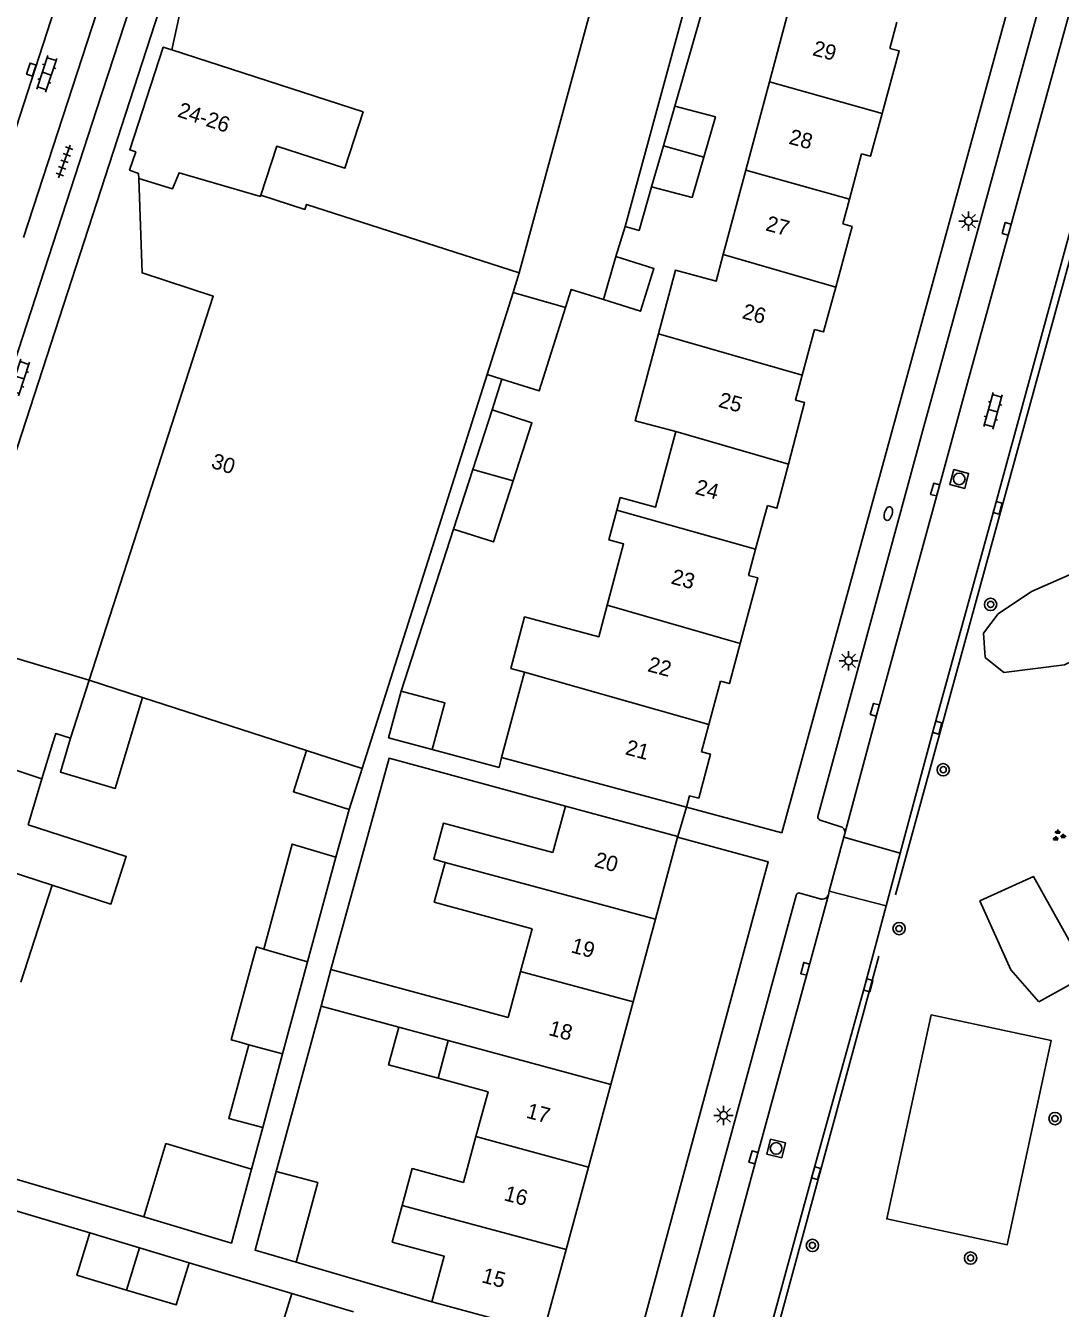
# Model space of a CAD drawing. Extents: x 132994 to 136000, y 393499 to 395512.
# Drawn here: x 133965.8 to 134032.8, y 395114.5 to 395197.7 of the extents above; entities that cross this region are included whole.
import ezdxf

# ---------------------------------------------------------------- set-up
doc = ezdxf.new("R2010")
doc.units = 0
for name, color, linetype in [('gg-afsc-erfafscheiding', 7, 'Continuous'), ('gg-afsc-hekwerk', 7, 'Continuous'), ('gg-anno-huisnummerreeks BGT', 7, 'Continuous'), ('gg-bbg-gedigitaliseerde bebouwing', 7, 'Continuous'), ('gg-bbg-gedigitaliseerde bijgebouw', 7, 'Continuous'), ('gg-bbg-hoofdgebouw', 7, 'Continuous'), ('gg-bbg-luifel en loopbrug', 7, 'Continuous'), ('gg-bbg-tussenscheiding', 7, 'Continuous'), ('gg-knt-verharding', 7, 'Continuous'), ('gg-knt-verharding nz', 7, 'Continuous'), ('gt-grn-groengrens', 7, 'Continuous'), ('gt-grn-weggrens', 7, 'Continuous'), ('gt-symb-boom', 7, 'Continuous'), ('gt-symb-brandkraan', 7, 'Continuous'), ('gt-symb-groenvak', 7, 'Continuous'), ('gt-symb-klinker verharding', 7, 'Continuous'), ('gt-symb-kolk', 7, 'Continuous'), ('gt-symb-lichtmast', 7, 'Continuous'), ('gt-symb-rioolschacht', 7, 'Continuous'), ('gt-symb-tegel verharding', 7, 'Continuous')]:
    doc.layers.add(name, color=color, linetype=linetype)

# ---------------------------------------------------------------- blocks, each defined once
blk = doc.blocks.new('gt0-KOLK')
at = {"layer": 'gt-symb-kolk'}
blk.add_lwpolyline([(0, 0), (0.375, 0), (0.375, 0.4), (-0.375, 0.4), (-0.375, 0), (0, 0)], dxfattribs=at)
blk = doc.blocks.new('gt0-LMAST')
at = {"layer": 'gt-symb-lichtmast'}
for p, q in [((-0.182, 0.173), (-0.447, 0.438)), ((-0.005, 0.246), (-0.005, 0.621)), ((0.172, 0.173), (0.437, 0.438)), ((-0.255, -0.004), (-0.63, -0.004)), ((-0.182, -0.181), (-0.447, -0.446)), ((-0.005, -0.254), (-0.005, -0.629)), ((0.437, -0.446), (0.172, -0.181)), ((0.245, -0.004), (0.62, -0.004))]:
    blk.add_line(p, q, dxfattribs=at)
blk.add_circle((-0.005, -0.004), 0.25, dxfattribs=at)
blk = doc.blocks.new('gt0-BOOM')
at = {"layer": 'gt-symb-boom'}
for radius in [0.4, 0.2]:
    blk.add_circle((0, 0), radius, dxfattribs=at)
blk = doc.blocks.new('gt0-RS')
at = {"layer": 'gt-symb-rioolschacht'}
blk.add_lwpolyline([(-0.5, -0.5), (0.5, -0.5), (0.5, 0.5), (-0.5, 0.5)], close=True, dxfattribs=at)
blk.add_circle((0, 0), 0.375, dxfattribs=at)
blk = doc.blocks.new('gt0-KL1')
at = {"layer": 'gt-symb-klinker verharding'}
for p, q in [((-1.15, 0.3), (1.15, 0.3)), ((-1, -0.3), (-1, 0.3)), ((-0.5, 0.3), (-0.5, 0.45)), ((0, -0.3), (0, 0.3)), ((0.5, 0.3), (0.5, 0.45)), ((1, -0.3), (1, 0.3)), ((-1.15, -0.3), (1.15, -0.3)), ((-0.5, -0.45), (-0.5, -0.3)), ((0.5, -0.45), (0.5, -0.3))]:
    blk.add_line(p, q, dxfattribs=at)
blk = doc.blocks.new('gt0-TEG1')
at = {"layer": 'gt-symb-tegel verharding'}
for p, q in [((-1.125, 0), (1.125, 0)), ((-0.9, -0.25), (-0.9, 0.25)), ((-0.45, -0.25), (-0.45, 0.25)), ((0, -0.25), (0, 0.25)), ((0.45, -0.25), (0.45, 0.25)), ((0.9, -0.25), (0.9, 0.25))]:
    blk.add_line(p, q, dxfattribs=at)
blk = doc.blocks.new('gt0-BR')
at = {"layer": 'gt-symb-brandkraan'}
for centre, radius, start, end in [((-0.244, 0), 0.206, 107.56694, 252.43307), ((0.599, -2.664), 3, 106.89205, 107.56694), ((0, -0.691), 0.938, 73.10799, 106.89205), ((-0.599, -2.664), 3, 72.43309, 73.10799), ((0.244, 0), 0.206, 287.56695, 72.43309), ((0.599, 2.664), 3, 252.43307, 253.10797), ((0, 0.691), 0.938, 253.10797, 286.89206), ((-0.599, 2.664), 3, 286.89206, 287.56695)]:
    blk.add_arc(centre, radius, start, end, dxfattribs=at)
blk = doc.blocks.new('gt0-GRVAK')
at = {"layer": 'gt-symb-groenvak'}
for p, q in [((-0.11, 0.189), (-0.228, 0.24)), ((-0.182, 0.153), (0.088, 0.153)), ((-0.091, 0.211), (-0.156, 0.322)), ((-0.047, 0.214), (-0.047, 0.393)), ((-0.004, 0.211), (0.061, 0.322)), ((0.015, 0.189), (0.133, 0.24)), ((0.262, -0.052), (0.197, 0.059)), ((0.305, -0.049), (0.305, 0.13)), ((0.349, -0.052), (0.414, 0.059)), ((-0.245, -0.228), (-0.363, -0.177)), ((-0.318, -0.264), (-0.047, -0.264)), ((-0.226, -0.206), (-0.291, -0.095)), ((-0.183, -0.203), (-0.183, -0.024)), ((-0.139, -0.206), (-0.074, -0.095)), ((-0.12, -0.228), (-0.002, -0.177)), ((0.243, -0.074), (0.125, -0.023)), ((0.17, -0.11), (0.441, -0.11)), ((0.368, -0.074), (0.486, -0.023))]:
    blk.add_line(p, q, dxfattribs=at)

msp = doc.modelspace()

# ---------------------------------------------------------------- linework, layer by layer
at = {"layer": 'gg-afsc-erfafscheiding'}
for p, q in [((134007.85, 395192.45), (134009.604, 395198.534)), ((133996.005, 395172.761), (133996.647, 395174.749)), ((133990.125, 395154.535), (133993.513, 395165.036)), ((133986.75, 395146.864), (133985.888, 395143.766)), ((134008.61, 395147.01), (134014.775, 395145.338)), ((133984.927, 395134.11), (133982.03, 395123.399)), ((133980.417, 395123.538), (133981.148, 395126.239)), ((133973.452, 395120.454), (133963.894, 395123.262)), ((133969.957, 395119.407), (133963.279, 395121.407)), ((133983.325, 395117.512), (133992.105, 395114.932)), ((133983.029, 395115.493), (133976.395, 395117.479))]:
    msp.add_line(p, q, dxfattribs=at)
for points in [[(134006.344, 395187.228), (134005.528, 395184.397), (134004.639, 395184.654)], [(133985.57, 395136.485), (133989.336, 395150.173), (134000.755, 395147.076)], [(133992.13, 395150.744), (133996.459, 395149.585), (133996.628, 395150.217)]]:
    msp.add_lwpolyline(points, dxfattribs=at)
at = {"layer": 'gg-afsc-hekwerk'}
for p, q in [((134022.15, 395141.323), (134034.845, 395187.686)), ((134012.957, 395107.529), (134021.074, 395137.352))]:
    msp.add_line(p, q, dxfattribs=at)
msp.add_lwpolyline([(133974.691, 395199.463), (133975.908, 395199.065), (133975.261, 395196.09)], dxfattribs=at)
at = {"layer": 'gg-bbg-gedigitaliseerde bebouwing'}
for p, q in [((134015.506, 395199.747), (134013.975, 395194.024)), ((134013.975, 395194.024), (134012.443, 395188.298)), ((134012.443, 395188.298), (134010.978, 395182.826)), ((133997.364, 395180.372), (133997.772, 395181.637)), ((133987.593, 395149.524), (133995.685, 395175.054)), ((133968.697, 395151.47), (133969.91, 395155.23)), ((133998.109, 395155.748), (133996.628, 395150.217)), ((134008.61, 395147.01), (133996.628, 395150.217)), ((133966.839, 395148.842), (133965.944, 395145.864)), ((133999.941, 395144.066), (134000.755, 395147.076)), ((134000.755, 395147.076), (134008.04, 395145.1)), ((133965.47, 395135.673), (133967.509, 395141.961)), ((133997.859, 395136.359), (133998.608, 395139.129)), ((133985.57, 395136.485), (133984.927, 395134.11)), ((133985.57, 395136.485), (133997.053, 395133.38)), ((133997.053, 395133.38), (133997.859, 395136.359)), ((133984.927, 395134.11), (133989.959, 395132.749)), ((133994.162, 395122.68), (133994.965, 395125.649)), ((133999.205, 395113.009), (133992.105, 395114.932))]:
    msp.add_line(p, q, dxfattribs=at)
for points in [[(133975.261, 395196.09), (133987.655, 395192.075), (133986.477, 395188.423), (133982.061, 395189.847), (133981.037, 395186.675)], [(133997.772, 395181.637), (133983.993, 395186.082), (133983.887, 395185.755), (133981.037, 395186.675)], [(134006.784, 395177.679), (134007.888, 395181.805), (134010.516, 395181.101), (134010.978, 395182.826)], [(134006.784, 395177.679), (134005.279, 395172.059), (134007.909, 395171.355)], [(134007.909, 395171.355), (134006.6, 395166.463), (134004.316, 395167.074), (134004.098, 395166.258)], [(134004.098, 395166.258), (134003.582, 395164.328), (134004.526, 395164.076), (134003.461, 395160.099)], [(134003.461, 395160.099), (134002.915, 395158.058), (133998.119, 395159.342), (133997.224, 395155.999), (133998.109, 395155.748)], [(133966.839, 395148.842), (133967.52, 395151.107), (133967.737, 395151.78), (133968.697, 395151.47)], [(133967.509, 395141.961), (133971.314, 395140.728), (133972.31, 395143.8), (133965.944, 395145.864)], [(133999.941, 395144.066), (133992.869, 395145.98), (133992.233, 395143.628), (133992.966, 395143.43)], [(133998.608, 395139.129), (133992.266, 395140.844), (133992.966, 395143.43)], [(133994.965, 395125.649), (133995.751, 395128.556), (133992.509, 395129.433)], [(133994.162, 395122.68), (133990.828, 395123.582), (133990.182, 395121.195)], [(133992.105, 395114.932), (133992.907, 395117.897), (133989.537, 395118.808), (133990.182, 395121.195)]]:
    msp.add_lwpolyline(points, dxfattribs=at)
at = {"layer": 'gg-bbg-gedigitaliseerde bijgebouw'}
for p, q in [((134007.85, 395192.45), (134007.105, 395189.866)), ((134007.105, 395189.866), (134006.344, 395187.228)), ((134004.023, 395182.711), (134003.226, 395179.908)), ((133997.364, 395180.372), (134000.763, 395179.4)), ((133996.647, 395174.749), (133995.685, 395175.054)), ((133994.755, 395168.885), (133996.005, 395172.761)), ((133993.513, 395165.036), (133994.755, 395168.885)), ((133969.91, 395155.23), (133973.365, 395154.115)), ((133973.365, 395154.115), (133983.986, 395150.688)), ((133987.593, 395149.524), (133986.75, 395146.864)), ((133984.053, 395136.983), (133985.888, 395143.766)), ((133982.44, 395131.016), (133984.053, 395136.983)), ((133979.597, 395131.785), (133980.241, 395131.611)), ((133982.44, 395131.016), (133981.148, 395126.239)), ((133973.176, 395118.443), (133969.957, 395119.407)), ((133976.395, 395117.479), (133973.176, 395118.443)), ((133987.029, 395114.295), (133983.029, 395115.493))]:
    msp.add_line(p, q, dxfattribs=at)
for points in [[(134009.723, 395189.141), (134010.476, 395191.752), (134007.85, 395192.45)], [(134009.723, 395189.141), (134008.97, 395186.53), (134006.344, 395187.228)], [(134004.023, 395182.711), (134006.495, 395181.927), (134005.615, 395179.151), (134003.226, 395179.908)], [(133996.647, 395174.749), (133999.048, 395173.988), (134000.763, 395179.4)], [(133997.366, 395168.151), (133998.585, 395171.928), (133996.005, 395172.761)], [(133997.366, 395168.151), (133996.092, 395164.204), (133993.513, 395165.036)], [(133990.125, 395154.535), (133989.307, 395151.507), (133992.13, 395150.744)], [(133990.125, 395154.535), (133992.948, 395153.772), (133992.13, 395150.744)], [(133986.75, 395146.864), (133983.137, 395148.01), (133983.986, 395150.688)], [(133981.227, 395137.812), (133983.066, 395144.612), (133985.888, 395143.766)], [(133981.227, 395137.812), (133980.744, 395137.943), (133979.114, 395131.916), (133979.597, 395131.785)], [(133992.509, 395129.433), (133989.298, 395130.301), (133989.959, 395132.749)], [(133981.148, 395126.239), (133978.949, 395126.834), (133980.241, 395131.611)], [(133980.417, 395123.538), (133974.873, 395125.198), (133973.452, 395120.454)], [(133973.452, 395120.454), (133979.123, 395118.755), (133980.417, 395123.538)], [(133982.03, 395123.399), (133980.651, 395118.298), (133983.325, 395117.512)], [(133982.03, 395123.399), (133984.719, 395122.672), (133983.325, 395117.512)], [(133972.33, 395115.709), (133969.111, 395116.673), (133969.957, 395119.407)], [(133972.33, 395115.709), (133975.549, 395114.745), (133976.395, 395117.479)], [(133986.183, 395111.561), (133982.183, 395112.759), (133983.029, 395115.493)]]:
    msp.add_lwpolyline(points, dxfattribs=at)
at = {"layer": 'gg-bbg-hoofdgebouw'}
for p, q in [((134022.225, 395197.886), (134021.772, 395196.192)), ((134019.94, 395189.349), (134019.153, 395186.408)), ((134019.153, 395186.408), (134018.725, 395184.809)), ((134016.896, 395177.973), (134016.104, 395175.014)), ((134016.104, 395175.014), (134015.669, 395173.387)), ((134013.84, 395166.553), (134013.084, 395163.73)), ((134013.084, 395163.73), (134012.627, 395162.021)), ((133961.19, 395157.85), (133969.91, 395155.23)), ((134010.797, 395155.18), (134010.044, 395152.367)), ((134010.044, 395152.367), (134009.57, 395150.596)), ((134008.808, 395147.751), (134008.61, 395147.01)), ((134008.031, 395145.068), (134006.592, 395139.745)), ((134008.04, 395145.1), (134008.031, 395145.068)), ((134006.592, 395139.745), (134005.143, 395134.39)), ((134005.143, 395134.39), (134003.695, 395129.035)), ((134003.695, 395129.035), (134002.247, 395123.68)), ((134002.247, 395123.68), (134000.798, 395118.325))]:
    msp.add_line(p, q, dxfattribs=at)
for points in [[(133973.121, 395187.763), (133973.11, 395188.08), (133972.52, 395188.29), (133972.92, 395189.48), (133972.53, 395189.62), (133974.71, 395196.27), (133975.261, 395196.09)], [(134021.275, 395191.962), (134022.384, 395196.028), (134021.772, 395196.192)], [(134019.94, 395189.349), (134020.522, 395189.204), (134021.275, 395191.962)], [(133969.91, 395155.23), (133977.94, 395180.12), (133973.33, 395181.65), (133973.121, 395187.763)], [(134018.271, 395180.724), (134019.328, 395184.648), (134018.725, 395184.809)], [(134016.896, 395177.973), (134017.488, 395177.817), (134018.271, 395180.724)], [(134015.669, 395173.387), (134016.256, 395173.234), (134015.206, 395169.239)], [(134015.206, 395169.239), (134014.456, 395166.388), (134013.84, 395166.553)], [(134012.076, 395157.615), (134013.218, 395161.863), (134012.627, 395162.021)], [(134010.797, 395155.18), (134011.379, 395155.021), (134012.076, 395157.615)], [(134009.57, 395150.596), (134010.152, 395150.449), (134009.399, 395147.593), (134008.808, 395147.751)], [(134000.798, 395118.325), (133999.35, 395112.97), (133999.205, 395113.009)]]:
    msp.add_lwpolyline(points, dxfattribs=at)
at = {"layer": 'gg-bbg-luifel en loopbrug'}
msp.add_line((134004.023, 395182.711), (134004.639, 395184.654), dxfattribs=at)
for points in [[(134007.248, 395206.724), (134004.637, 395206.911), (133997.772, 395181.637)], [(134009.628, 395206.561), (134010.569, 395206.486), (134004.639, 395184.654)], [(134003.226, 395179.908), (134001.134, 395180.571), (134000.763, 395179.4)], [(133968.697, 395151.47), (133968.04, 395149.284), (133971.591, 395148.217), (133973.365, 395154.115)]]:
    msp.add_lwpolyline(points, dxfattribs=at)
at = {"layer": 'gg-bbg-tussenscheiding'}
for p, q in [((134013.975, 395194.024), (134021.275, 395191.962)), ((134007.105, 395189.866), (134009.723, 395189.141)), ((134012.443, 395188.298), (134019.153, 395186.408)), ((134010.978, 395182.826), (134018.271, 395180.724)), ((133997.364, 395180.372), (133995.685, 395175.054)), ((134016.104, 395175.014), (134006.784, 395177.679)), ((134007.909, 395171.355), (134015.206, 395169.239)), ((133997.366, 395168.151), (133994.755, 395168.885)), ((134013.084, 395163.73), (134004.098, 395166.258)), ((134012.076, 395157.615), (134003.461, 395160.099)), ((134010.044, 395152.367), (133998.109, 395155.748)), ((133959.109, 395151.432), (133966.839, 395148.842)), ((133983.986, 395150.688), (133987.593, 395149.524)), ((134006.592, 395139.745), (133992.966, 395143.43)), ((133964.655, 395142.887), (133967.509, 395141.961)), ((133981.227, 395137.812), (133984.053, 395136.983)), ((134005.143, 395134.39), (133997.859, 395136.359)), ((133993.171, 395131.88), (133989.959, 395132.749)), ((133992.509, 395129.433), (133993.171, 395131.88)), ((133993.171, 395131.88), (134003.695, 395129.035)), ((133980.241, 395131.611), (133982.44, 395131.016)), ((133994.965, 395125.649), (134002.247, 395123.68)), ((133990.182, 395121.195), (134000.798, 395118.325)), ((133972.33, 395115.709), (133973.176, 395118.443))]:
    msp.add_line(p, q, dxfattribs=at)
msp.add_lwpolyline([(133973.121, 395187.763), (133975.31, 395187.088), (133975.729, 395188.134), (133981.011, 395186.594), (133981.037, 395186.675)], dxfattribs=at)
at = {"layer": 'gg-knt-verharding'}
for p, q in [((134030.465, 395202.605), (134014.775, 395145.338)), ((133968.707, 395201.97), (133963.773, 395186.766)), ((133971.091, 395200.631), (133965.648, 395183.934)), ((134031.737, 395199.989), (134025.022, 395175.446)), ((133974.691, 395199.463), (133961.19, 395157.85)), ((134018.536, 395145.755), (134017.269, 395146.16)), ((134017.853, 395141.562), (134018.798, 395145.053)), ((134018.798, 395145.053), (134018.862, 395145.29)), ((134022.449, 395144.028), (134018.798, 395145.053)), ((134022.449, 395144.028), (134021.533, 395140.603)), ((134006.51, 395107.497), (134015.711, 395141.285)), ((134015.952, 395141.44), (134017.252, 395141.071)), ((134017.793, 395141.334), (134017.853, 395141.562)), ((134017.853, 395141.562), (134021.533, 395140.603))]:
    msp.add_line(p, q, dxfattribs=at)
for points in [[(133972.92, 395200.037), (133970.412, 395192.279), (133942.36, 395106.005)], [(134034.939, 395189.713), (134033.192, 395183.407), (134028.573, 395166.466), (134024.654, 395152.214), (134022.449, 395144.028)], [(134017.117, 395146.4), (134023.981, 395171.687), (134025.022, 395175.446)], [(133999.08, 395112.546), (134005.074, 395110.889), (134013.895, 395143.458), (134008.031, 395145.068)], [(134021.533, 395140.603), (134020.184, 395135.513), (134016.81, 395123.339), (134013.629, 395111.713), (134011.77, 395104.835)], [(134024.449, 395133.554), (134032.218, 395131.89), (134029.382, 395118.642), (134021.581, 395120.317), (134024.449, 395133.554)]]:
    msp.add_lwpolyline(points, dxfattribs=at)
for centre, radius, start, end in [((134017.345, 395146.376), 0.229, 174.04398, 250.65091), ((134018.491, 395145.376), 0.381, 346.91376, 83.15294), ((134015.899, 395141.258), 0.19, 73.74222, 171.75226), ((134017.4, 395141.455), 0.411, 248.91456, 342.93763)]:
    msp.add_arc(centre, radius, start, end, dxfattribs=at)
at = {"layer": 'gg-knt-verharding nz'}
for p, q in [((134026.815, 395174.504), (134033.784, 395199.873)), ((134020.996, 395153.269), (134018.862, 395145.29))]:
    msp.add_line(p, q, dxfattribs=at)
for points in [[(134020.996, 395153.269), (134024.905, 395167.54), (134026.815, 395174.504)], [(134008.263, 395106.335), (134010.001, 395112.679), (134013.134, 395124.255), (134016.485, 395136.474), (134017.793, 395141.334)]]:
    msp.add_lwpolyline(points, dxfattribs=at)
at = {"layer": 'gt-grn-groengrens'}
for points in [[(134029.165, 395155.727), (134033.088, 395156.239), (134035.241, 395157.273), (134036.77, 395159.107), (134037.357, 395161.422), (134037.037, 395162.649), (134035.834, 395163.05), (134033.963, 395162.315), (134030.956, 395160.979), (134028.802, 395159.531), (134027.854, 395158.282), (134027.95, 395156.718), (134029.165, 395155.727)], [(134031.423, 395134.381), (134034.626, 395136.168), (134031.08, 395142.522), (134027.614, 395140.93), (134029.619, 395136.452), (134031.423, 395134.381)]]:
    msp.add_lwpolyline(points, dxfattribs=at)
at = {"layer": 'gt-grn-weggrens'}
msp.add_line((134008.04, 395145.1), (134008.61, 395147.01), dxfattribs=at)

# ---------------------------------------------------------------- block references
at = {"layer": 'gt-symb-boom'}
for p in [(134028.305, 395160.146), (134025.236, 395149.433), (134022.375, 395139.139), (134032.478, 395126.821), (134016.762, 395118.596), (134027.005, 395117.78)]:
    msp.add_blockref('gt0-BOOM', p, dxfattribs=at)
at = {"layer": 'gt-symb-brandkraan', "rotation": 74.6542884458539}
msp.add_blockref('gt0-BR', (134021.679, 395166.035), dxfattribs=at)
at = {"layer": 'gt-symb-groenvak'}
msp.add_blockref('gt0-GRVAK', (134032.703, 395145.159), dxfattribs=at)
at = {"layer": 'gt-symb-klinker verharding'}
for p, rotation in [((133967.161, 395194.546), -108.18126897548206), ((133965.402, 395174.855), -108.18126897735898), ((134028.461, 395172.705), 74.51881407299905)]:
    msp.add_blockref('gt0-KL1', p, dxfattribs=dict(at, rotation=rotation))
at = {"layer": 'gt-symb-kolk'}
for p, rotation in [((133966.347, 395194.753), 71.94544753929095), ((134029.542, 395184.438), 74.65428844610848), ((134024.905, 395167.54), 74.67976926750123), ((134028.573, 395166.466), -105.2537031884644), ((134020.996, 395153.269), 74.7130326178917), ((134024.654, 395152.214), -105.37119359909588), ((134016.485, 395136.474), 75.22973733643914), ((134020.184, 395135.513), -105.19496010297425), ((134013.134, 395124.255), 74.57783868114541), ((134016.81, 395123.339), -105.90770714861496)]:
    msp.add_blockref('gt0-KOLK', p, dxfattribs=dict(at, rotation=rotation))
at = {"layer": 'gt-symb-lichtmast'}
for p in [(134026.88, 395184.996), (134019.113, 395156.496), (134011.011, 395127.029)]:
    msp.add_blockref('gt0-LMAST', p, dxfattribs=at)
at = {"layer": 'gt-symb-rioolschacht'}
for p, rotation in [((134026.272, 395168.279), -104.53532300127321), ((134014.409, 395124.889), -103.45492812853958)]:
    msp.add_blockref('gt0-RS', p, dxfattribs=dict(at, rotation=rotation))
at = {"layer": 'gt-symb-tegel verharding', "rotation": -109.63070227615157}
msp.add_blockref('gt0-TEG1', (133968.302, 395188.868), dxfattribs=at)

# ---------------------------------------------------------------- texts
at = {"layer": 'gg-anno-huisnummerreeks BGT'}
for s, rotation, p in [('29', 345, (134016.712, 395195.76)), ('24-26', 341.8, (133975.568, 395191.782)), ('28', 345, (134015.176, 395190.021)), ('27', 345, (134013.672, 395184.404)), ('26', 345, (134012.148, 395178.707)), ('25', 345, (134010.612, 395172.966)), ('30', 342.1, (133977.748, 395169.026)), ('24', 345, (134009.102, 395167.324)), ('23', 345, (134007.545, 395161.508)), ('22', 345, (134006.025, 395155.827)), ('21', 345, (134004.584, 395150.441)), ('20', 344.9, (134002.569, 395143.169)), ('19', 344.9, (134001.064, 395137.604)), ('18', 344.9, (133999.615, 395132.248)), ('17', 344.9, (133998.166, 395126.889)), ('16', 344.9, (133996.719, 395121.539)), ('15', 344.9, (133995.28, 395116.218))]:
    msp.add_text(s, height=1, rotation=rotation, dxfattribs=at).set_placement(p)

doc.saveas('drawing.dxf')
